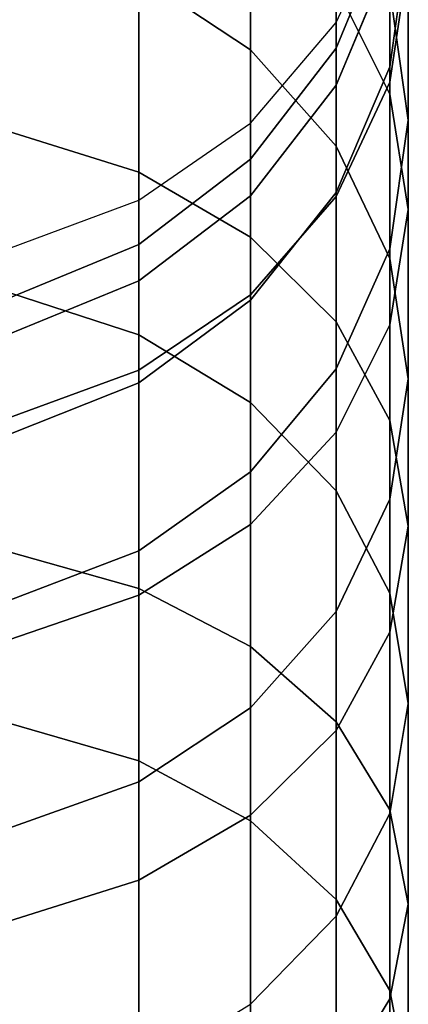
# Model space of a CAD drawing. Header units: inches. Extents: x 15 to 546804, y -66 to 267312.
# Tile 344 of 478: x 434211.45 to 434217.22, y 129503.94 to 129518.57. Entities that reach past the tile are written whole.
import ezdxf

# ---------------------------------------------------------------- set-up
doc = ezdxf.new("R2010")
doc.units = ezdxf.units.IN
doc.header["$MEASUREMENT"] = 0

msp = doc.modelspace()

# ---------------------------------------------------------------- linework, layer by layer
at = {"color": 7, "extrusion": (-1, 1.27576e-07, 4.74186e-12)}
for p, q in [((434214.876, 129518.122, 1609.095), (434214.876, 129522.298, 1600.713)), ((434213.219, 129521.487, 954.131), (434213.219, 129516.303, 946.187)), ((434216.947, 129521.296, 964.4), (434216.947, 129517.466, 956.392)), ((434216.148, 129516.69, 1608.26), (434216.148, 129520.768, 1600.073)), ((434214.876, 129520.435, 954.723), (434214.876, 129515.337, 946.912)), ((434216.148, 129518.527, 974.498), (434216.947, 129520.267, 973.933)), ((434216.148, 129518.147, 1573.063), (434216.947, 129520.07, 1573.19)), ((434216.947, 129520.07, 1573.327), (434216.148, 129518.147, 1573.327)), ((434216.947, 129520.07, 973.327), (434216.148, 129518.147, 973.327)), ((434216.947, 129520.07, 973.327), (434216.947, 129517.644, 965.86)), ((434216.947, 129517.868, 1589.834), (434217.219, 129519.869, 1590.375)), ((434217.219, 129517.075, 1598.528), (434217.219, 129519.869, 1590.375)), ((434216.148, 129517.596, 1581.399), (434216.947, 129519.51, 1581.653)), ((434216.947, 129517.868, 1589.834), (434216.947, 129519.51, 1581.653)), ((434216.947, 129517.644, 965.86), (434217.219, 129519.47, 965.13)), ((434217.219, 129519.47, 965.13), (434217.219, 129515.751, 957.356)), ((434213.219, 129513.885, 1617.635), (434213.219, 129519.221, 1609.736)), ((434214.876, 129518.122, 1609.095), (434213.219, 129519.221, 1609.736)), ((434216.947, 129517.466, 956.392), (434216.148, 129519.063, 955.494)), ((434216.148, 129519.063, 955.494), (434216.148, 129514.079, 947.857)), ((434216.947, 129515.022, 1607.286), (434216.947, 129518.987, 1599.328)), ((434217.219, 129517.075, 1598.528), (434216.947, 129518.987, 1599.328)), ((434214.876, 129517.034, 974.983), (434216.148, 129518.527, 974.498)), ((434216.148, 129518.527, 974.498), (434216.148, 129518.147, 973.327)), ((434214.876, 129516.496, 1572.954), (434216.148, 129518.147, 1573.063)), ((434216.148, 129518.147, 1573.327), (434214.876, 129516.496, 1573.327)), ((434216.148, 129518.147, 973.327), (434214.876, 129516.496, 973.327)), ((434214.876, 129512.88, 1616.855), (434214.876, 129518.122, 1609.095)), ((434216.148, 129516.69, 1608.26), (434214.876, 129518.122, 1609.095)), ((434216.148, 129517.596, 1581.399), (434216.148, 129518.147, 1573.327)), ((434216.148, 129518.147, 1573.327), (434216.148, 129518.147, 1573.063)), ((434216.148, 129518.147, 1573.063), (434216.148, 129518.147, 973.327)), ((434216.148, 129518.147, 973.327), (434216.148, 129515.942, 966.54)), ((434216.148, 129516.004, 1589.33), (434216.947, 129517.868, 1589.834)), ((434216.947, 129515.163, 1597.729), (434216.947, 129517.868, 1589.834)), ((434214.876, 129515.952, 1581.18), (434216.148, 129517.596, 1581.399)), ((434216.148, 129515.942, 966.54), (434216.947, 129517.644, 965.86)), ((434216.148, 129516.004, 1589.33), (434216.148, 129517.596, 1581.399)), ((434216.947, 129517.644, 965.86), (434216.947, 129514.037, 958.319)), ((434217.219, 129515.751, 957.356), (434216.947, 129517.466, 956.392)), ((434216.947, 129517.466, 956.392), (434216.947, 129512.614, 948.957)), ((434213.219, 129515.888, 975.355), (434214.876, 129517.034, 974.983)), ((434214.876, 129517.034, 974.983), (434214.876, 129516.496, 973.327)), ((434216.947, 129515.163, 1597.729), (434217.219, 129517.075, 1598.528)), ((434217.219, 129513.233, 1606.242), (434217.219, 129517.075, 1598.528)), ((434213.219, 129516.303, 946.187), (434211.29, 129516.91, 945.731)), ((434216.148, 129511.57, 1615.838), (434216.148, 129516.69, 1608.26)), ((434216.947, 129515.022, 1607.286), (434216.148, 129516.69, 1608.26)), ((434213.219, 129515.229, 1572.87), (434214.876, 129516.496, 1572.954)), ((434214.876, 129516.496, 1573.327), (434213.219, 129515.229, 1573.327)), ((434214.876, 129516.496, 973.327), (434213.219, 129515.229, 973.327)), ((434214.876, 129515.952, 1581.18), (434214.876, 129516.496, 1573.327)), ((434214.876, 129516.496, 1573.327), (434214.876, 129516.496, 1572.954)), ((434214.876, 129516.496, 1572.954), (434214.876, 129516.496, 973.327)), ((434214.876, 129516.496, 973.327), (434214.876, 129514.481, 967.124)), ((434214.876, 129515.337, 946.912), (434213.219, 129516.303, 946.187)), ((434213.219, 129516.303, 946.187), (434213.219, 129510.118, 938.994)), ((434214.876, 129514.403, 1588.898), (434216.148, 129516.004, 1589.33)), ((434216.148, 129513.382, 1596.983), (434216.148, 129516.004, 1589.33)), ((434211.29, 129515.168, 975.589), (434213.219, 129515.888, 975.355)), ((434213.219, 129514.691, 1581.013), (434214.876, 129515.952, 1581.18)), ((434213.219, 129515.888, 975.355), (434213.219, 129515.229, 973.327)), ((434214.876, 129514.403, 1588.898), (434214.876, 129515.952, 1581.18)), ((434214.876, 129514.481, 967.124), (434216.148, 129515.942, 966.54)), ((434216.148, 129515.942, 966.54), (434216.148, 129512.44, 959.218)), ((434216.947, 129514.037, 958.319), (434217.219, 129515.751, 957.356)), ((434217.219, 129515.751, 957.356), (434217.219, 129511.042, 950.138)), ((434211.29, 129514.433, 1572.817), (434213.219, 129515.229, 1572.87)), ((434213.219, 129515.229, 1573.327), (434211.29, 129514.433, 1573.327)), ((434213.219, 129515.229, 973.327), (434211.29, 129514.433, 973.327)), ((434213.219, 129514.691, 1581.013), (434213.219, 129515.229, 1572.87)), ((434213.219, 129515.229, 1573.327), (434213.219, 129515.229, 1572.87)), ((434213.219, 129515.229, 1572.87), (434213.219, 129515.229, 973.327)), ((434213.219, 129515.229, 973.327), (434213.219, 129513.36, 967.572)), ((434216.148, 129514.079, 947.857), (434214.876, 129515.337, 946.912)), ((434214.876, 129515.337, 946.912), (434214.876, 129509.256, 939.84)), ((434216.148, 129513.382, 1596.983), (434216.947, 129515.163, 1597.729)), ((434216.947, 129511.443, 1605.198), (434216.947, 129515.163, 1597.729)), ((434216.947, 129510.045, 1614.654), (434216.947, 129515.022, 1607.286)), ((434217.219, 129513.233, 1606.242), (434216.947, 129515.022, 1607.286)), ((434211.29, 129513.898, 1580.908), (434213.219, 129514.691, 1581.013)), ((434213.219, 129513.175, 1588.565), (434213.219, 129514.691, 1581.013)), ((434213.219, 129513.885, 1617.635), (434211.29, 129514.516, 1618.126)), ((434213.219, 129513.36, 967.572), (434214.876, 129514.481, 967.124)), ((434213.219, 129513.175, 1588.565), (434214.876, 129514.403, 1588.898)), ((434214.876, 129514.481, 967.124), (434214.876, 129511.068, 959.989)), ((434214.876, 129511.852, 1596.344), (434214.876, 129514.403, 1588.898)), ((434216.947, 129512.614, 948.957), (434216.148, 129514.079, 947.857)), ((434216.148, 129514.079, 947.857), (434216.148, 129508.133, 940.943)), ((434216.148, 129512.44, 959.218), (434216.947, 129514.037, 958.319)), ((434216.947, 129514.037, 958.319), (434216.947, 129509.469, 951.32)), ((434213.219, 129507.554, 1624.763), (434213.219, 129513.885, 1617.635)), ((434214.876, 129512.88, 1616.855), (434213.219, 129513.885, 1617.635)), ((434211.29, 129512.655, 967.853), (434213.219, 129513.36, 967.572)), ((434213.219, 129513.36, 967.572), (434213.219, 129510.016, 960.58)), ((434214.876, 129511.852, 1596.344), (434216.148, 129513.382, 1596.983)), ((434216.148, 129509.775, 1604.225), (434216.148, 129513.382, 1596.983)), ((434216.947, 129511.443, 1605.198), (434217.219, 129513.233, 1606.242)), ((434217.219, 129508.408, 1613.383), (434217.219, 129513.233, 1606.242)), ((434211.29, 129512.403, 1588.357), (434213.219, 129513.175, 1588.565)), ((434213.219, 129510.678, 1595.853), (434213.219, 129513.175, 1588.565)), ((434214.876, 129506.661, 1623.857), (434214.876, 129512.88, 1616.855)), ((434216.148, 129511.57, 1615.838), (434214.876, 129512.88, 1616.855)), ((434217.219, 129511.042, 950.138), (434216.947, 129512.614, 948.957)), ((434216.947, 129512.614, 948.957), (434216.947, 129506.826, 942.226)), ((434214.876, 129511.068, 959.989), (434216.148, 129512.44, 959.218)), ((434216.148, 129512.44, 959.218), (434216.148, 129508.004, 952.42)), ((434213.219, 129510.678, 1595.853), (434214.876, 129511.852, 1596.344)), ((434214.876, 129508.343, 1603.389), (434214.876, 129511.852, 1596.344)), ((434216.148, 129505.496, 1622.677), (434216.148, 129511.57, 1615.838)), ((434216.947, 129510.045, 1614.654), (434216.148, 129511.57, 1615.838)), ((434216.148, 129509.775, 1604.225), (434216.947, 129511.443, 1605.198)), ((434216.947, 129506.771, 1612.112), (434216.947, 129511.443, 1605.198)), ((434213.219, 129510.016, 960.58), (434214.876, 129511.068, 959.989)), ((434214.876, 129511.068, 959.989), (434214.876, 129506.746, 953.365)), ((434216.947, 129509.469, 951.32), (434217.219, 129511.042, 950.138)), ((434217.219, 129511.042, 950.138), (434217.219, 129505.423, 943.604)), ((434211.29, 129509.94, 1595.544), (434213.219, 129510.678, 1595.853)), ((434213.219, 129510.118, 938.994), (434211.29, 129510.659, 938.462)), ((434213.219, 129507.244, 1602.748), (434213.219, 129510.678, 1595.853)), ((434214.876, 129509.256, 939.84), (434213.219, 129510.118, 938.994)), ((434213.219, 129510.118, 938.994), (434213.219, 129503.04, 932.678)), ((434211.29, 129509.354, 960.952), (434213.219, 129510.016, 960.58)), ((434213.219, 129510.016, 960.58), (434213.219, 129505.78, 954.09)), ((434216.947, 129504.14, 1621.302), (434216.947, 129510.045, 1614.654)), ((434217.219, 129508.408, 1613.383), (434216.947, 129510.045, 1614.654)), ((434214.876, 129508.343, 1603.389), (434216.148, 129509.775, 1604.225)), ((434216.148, 129505.246, 1610.928), (434216.148, 129509.775, 1604.225)), ((434216.148, 129508.004, 952.42), (434216.947, 129509.469, 951.32)), ((434216.947, 129509.469, 951.32), (434216.947, 129504.019, 944.982)), ((434216.148, 129508.133, 940.943), (434214.876, 129509.256, 939.84)), ((434214.876, 129509.256, 939.84), (434214.876, 129502.297, 933.63)), ((434216.947, 129506.771, 1612.112), (434217.219, 129508.408, 1613.383)), ((434217.219, 129502.685, 1619.827), (434217.219, 129508.408, 1613.383)), ((434213.219, 129507.244, 1602.748), (434214.876, 129508.343, 1603.389)), ((434214.876, 129503.936, 1609.911), (434214.876, 129508.343, 1603.389)), ((434213.219, 129507.554, 1624.763), (434211.29, 129508.116, 1625.332)), ((434216.947, 129506.826, 942.226), (434216.148, 129508.133, 940.943)), ((434216.148, 129508.133, 940.943), (434216.148, 129501.329, 934.871)), ((434214.876, 129506.746, 953.365), (434216.148, 129508.004, 952.42)), ((434216.148, 129508.004, 952.42), (434216.148, 129502.712, 946.266)), ((434213.219, 129500.34, 1630.995), (434213.219, 129507.554, 1624.763)), ((434214.876, 129506.661, 1623.857), (434213.219, 129507.554, 1624.763)), ((434211.29, 129506.553, 1602.345), (434213.219, 129507.244, 1602.748)), ((434213.219, 129502.931, 1609.131), (434213.219, 129507.244, 1602.748)), ((434213.219, 129505.78, 954.09), (434214.876, 129506.746, 953.365)), ((434214.876, 129506.746, 953.365), (434214.876, 129501.589, 947.368)), ((434216.148, 129505.246, 1610.928), (434216.947, 129506.771, 1612.112)), ((434217.219, 129505.423, 943.604), (434216.947, 129506.826, 942.226)), ((434216.947, 129506.826, 942.226), (434216.947, 129500.202, 936.316)), ((434216.947, 129501.23, 1618.351), (434216.947, 129506.771, 1612.112)), ((434214.876, 129499.574, 1629.979), (434214.876, 129506.661, 1623.857)), ((434216.148, 129505.496, 1622.677), (434214.876, 129506.661, 1623.857)), ((434211.29, 129505.173, 954.546), (434213.219, 129505.78, 954.09)), ((434213.219, 129505.78, 954.09), (434213.219, 129500.727, 948.214)), ((434216.148, 129498.575, 1628.656), (434216.148, 129505.496, 1622.677)), ((434216.947, 129504.14, 1621.302), (434216.148, 129505.496, 1622.677)), ((434216.947, 129504.019, 944.982), (434217.219, 129505.423, 943.604)), ((434217.219, 129505.423, 943.604), (434217.219, 129498.992, 937.867)), ((434214.876, 129503.936, 1609.911), (434216.148, 129505.246, 1610.928)), ((434216.148, 129499.874, 1616.976), (434216.148, 129505.246, 1610.928)), ((434216.947, 129497.412, 1627.115), (434216.947, 129504.14, 1621.302)), ((434217.219, 129502.685, 1619.827), (434216.947, 129504.14, 1621.302)), ((434216.148, 129502.712, 946.266), (434216.947, 129504.019, 944.982)), ((434216.947, 129504.019, 944.982), (434216.947, 129497.782, 939.417))]:
    msp.add_line(p, q, dxfattribs=at)
at = {"color": 7}
for points, invisible_edges in [([(434214.876, 129522.298, 1600.713), (434214.876, 129518.122, 1609.095), (434213.219, 129523.472, 1601.203)], 2), ([(434213.219, 129519.221, 1609.736), (434213.219, 129523.472, 1601.203), (434214.876, 129518.122, 1609.095)], 2), ([(434216.148, 129519.063, 955.494), (434216.947, 129517.466, 956.392), (434216.148, 129522.998, 963.721)], 2), ([(434216.947, 129521.296, 964.4), (434216.148, 129522.998, 963.721), (434216.947, 129517.466, 956.392)], 2), ([(434216.148, 129520.768, 1600.073), (434216.148, 129516.69, 1608.26), (434214.876, 129522.298, 1600.713)], 2), ([(434214.876, 129518.122, 1609.095), (434214.876, 129522.298, 1600.713), (434216.148, 129516.69, 1608.26)], 2), ([(434211.29, 129522.149, 953.759), (434211.29, 129516.91, 945.731), (434213.219, 129521.487, 954.131)], 2), ([(434217.219, 129519.47, 965.13), (434216.947, 129517.644, 965.86), (434217.219, 129522.133, 973.327)], 2), ([(434216.947, 129520.07, 973.327), (434217.219, 129522.133, 973.327), (434216.947, 129517.644, 965.86)], 2), ([(434217.219, 129519.869, 1590.375), (434217.219, 129517.075, 1598.528), (434216.947, 129521.869, 1590.916)], 2), ([(434216.947, 129518.987, 1599.328), (434216.947, 129521.869, 1590.916), (434217.219, 129517.075, 1598.528)], 2), ([(434216.947, 129519.51, 1581.653), (434216.947, 129517.868, 1589.834), (434217.219, 129521.564, 1581.926)], 2), ([(434217.219, 129519.869, 1590.375), (434217.219, 129521.564, 1581.926), (434216.947, 129517.868, 1589.834)], 2), ([(434213.219, 129516.303, 946.187), (434213.219, 129521.487, 954.131), (434211.29, 129516.91, 945.731)], 2), ([(434213.219, 129521.487, 954.131), (434213.219, 129516.303, 946.187), (434214.876, 129520.435, 954.723)], 2), ([(434216.947, 129517.466, 956.392), (434217.219, 129515.751, 957.356), (434216.947, 129521.296, 964.4)], 2), ([(434217.219, 129519.47, 965.13), (434216.947, 129521.296, 964.4), (434217.219, 129515.751, 957.356)], 2), ([(434216.947, 129518.987, 1599.328), (434216.947, 129515.022, 1607.286), (434216.148, 129520.768, 1600.073)], 2), ([(434216.148, 129516.69, 1608.26), (434216.148, 129520.768, 1600.073), (434216.947, 129515.022, 1607.286)], 2), ([(434214.876, 129515.337, 946.912), (434214.876, 129520.435, 954.723), (434213.219, 129516.303, 946.187)], 2), ([(434214.876, 129515.337, 946.912), (434216.148, 129514.079, 947.857), (434214.876, 129520.435, 954.723)], 2), ([(434216.148, 129519.063, 955.494), (434214.876, 129520.435, 954.723), (434216.148, 129514.079, 947.857)], 2), ([(434216.947, 129520.07, 973.327), (434216.148, 129518.147, 973.327), (434216.947, 129520.267, 973.933)], 2), ([(434216.148, 129518.527, 974.498), (434216.947, 129520.267, 973.933), (434216.148, 129518.147, 973.327)], 2), ([(434216.148, 129518.147, 1573.327), (434216.947, 129520.07, 1573.327), (434201.492, 129520.07, 1573.327)], 14), ([(434202.291, 129518.147, 1573.327), (434216.148, 129518.147, 1573.327), (434201.492, 129520.07, 1573.327)], 3), ([(434216.947, 129517.644, 965.86), (434216.148, 129515.942, 966.54), (434216.947, 129520.07, 973.327)], 2), ([(434216.148, 129518.147, 973.327), (434216.947, 129520.07, 973.327), (434216.148, 129515.942, 966.54)], 2), ([(434216.148, 129518.147, 973.327), (434216.947, 129520.07, 973.327), (434216.148, 129518.147, 1573.063)], 2), ([(434216.947, 129520.07, 1573.19), (434216.148, 129518.147, 1573.063), (434216.947, 129520.07, 973.327)], 2), ([(434216.947, 129520.07, 1573.327), (434216.148, 129518.147, 1573.327), (434216.947, 129519.51, 1581.653)], 2), ([(434213.219, 129519.221, 1609.736), (434213.219, 129513.885, 1617.635), (434211.29, 129519.912, 1610.139)], 2), ([(434211.29, 129514.516, 1618.126), (434211.29, 129519.912, 1610.139), (434213.219, 129513.885, 1617.635)], 2), ([(434216.947, 129517.868, 1589.834), (434216.947, 129515.163, 1597.729), (434217.219, 129519.869, 1590.375)], 2), ([(434217.219, 129517.075, 1598.528), (434217.219, 129519.869, 1590.375), (434216.947, 129515.163, 1597.729)], 2), ([(434216.148, 129517.596, 1581.399), (434216.947, 129519.51, 1581.653), (434216.148, 129518.147, 1573.327)], 2), ([(434216.148, 129517.596, 1581.399), (434216.148, 129516.004, 1589.33), (434216.947, 129519.51, 1581.653)], 2), ([(434216.947, 129517.868, 1589.834), (434216.947, 129519.51, 1581.653), (434216.148, 129516.004, 1589.33)], 2), ([(434217.219, 129515.751, 957.356), (434216.947, 129514.037, 958.319), (434217.219, 129519.47, 965.13)], 2), ([(434216.947, 129517.644, 965.86), (434217.219, 129519.47, 965.13), (434216.947, 129514.037, 958.319)], 2), ([(434214.876, 129518.122, 1609.095), (434214.876, 129512.88, 1616.855), (434213.219, 129519.221, 1609.736)], 2), ([(434213.219, 129513.885, 1617.635), (434213.219, 129519.221, 1609.736), (434214.876, 129512.88, 1616.855)], 2), ([(434216.148, 129514.079, 947.857), (434216.947, 129512.614, 948.957), (434216.148, 129519.063, 955.494)], 2), ([(434216.947, 129517.466, 956.392), (434216.148, 129519.063, 955.494), (434216.947, 129512.614, 948.957)], 2), ([(434217.219, 129517.075, 1598.528), (434217.219, 129513.233, 1606.242), (434216.947, 129518.987, 1599.328)], 2), ([(434216.947, 129515.022, 1607.286), (434216.947, 129518.987, 1599.328), (434217.219, 129513.233, 1606.242)], 2), ([(434216.148, 129518.147, 973.327), (434214.876, 129516.496, 973.327), (434216.148, 129518.527, 974.498)], 2), ([(434214.876, 129517.034, 974.983), (434216.148, 129518.527, 974.498), (434214.876, 129516.496, 973.327)], 2), ([(434214.876, 129516.496, 1573.327), (434216.148, 129518.147, 1573.327), (434202.291, 129518.147, 1573.327)], 14), ([(434203.562, 129516.496, 1573.327), (434214.876, 129516.496, 1573.327), (434202.291, 129518.147, 1573.327)], 3), ([(434216.148, 129515.942, 966.54), (434214.876, 129514.481, 967.124), (434216.148, 129518.147, 973.327)], 2), ([(434214.876, 129516.496, 973.327), (434216.148, 129518.147, 973.327), (434214.876, 129514.481, 967.124)], 2), ([(434216.148, 129518.147, 1573.327), (434214.876, 129516.496, 1573.327), (434216.148, 129517.596, 1581.399)], 2), ([(434214.876, 129516.496, 973.327), (434216.148, 129518.147, 973.327), (434214.876, 129516.496, 1572.954)], 2), ([(434216.148, 129518.147, 1573.063), (434214.876, 129516.496, 1572.954), (434216.148, 129518.147, 973.327)], 2), ([(434214.876, 129516.496, 1572.954), (434214.876, 129516.496, 1573.327), (434216.148, 129518.147, 1573.063)], 2), ([(434216.148, 129518.147, 1573.327), (434216.148, 129518.147, 1573.063), (434214.876, 129516.496, 1573.327)], 2), ([(434216.148, 129516.69, 1608.26), (434216.148, 129511.57, 1615.838), (434214.876, 129518.122, 1609.095)], 2), ([(434214.876, 129512.88, 1616.855), (434214.876, 129518.122, 1609.095), (434216.148, 129511.57, 1615.838)], 2), ([(434216.148, 129516.004, 1589.33), (434216.148, 129513.382, 1596.983), (434216.947, 129517.868, 1589.834)], 2), ([(434216.947, 129515.163, 1597.729), (434216.947, 129517.868, 1589.834), (434216.148, 129513.382, 1596.983)], 2), ([(434214.876, 129515.952, 1581.18), (434216.148, 129517.596, 1581.399), (434214.876, 129516.496, 1573.327)], 2), ([(434214.876, 129515.952, 1581.18), (434214.876, 129514.403, 1588.898), (434216.148, 129517.596, 1581.399)], 2), ([(434216.148, 129516.004, 1589.33), (434216.148, 129517.596, 1581.399), (434214.876, 129514.403, 1588.898)], 2), ([(434216.947, 129514.037, 958.319), (434216.148, 129512.44, 959.218), (434216.947, 129517.644, 965.86)], 2), ([(434216.148, 129515.942, 966.54), (434216.947, 129517.644, 965.86), (434216.148, 129512.44, 959.218)], 2), ([(434216.947, 129512.614, 948.957), (434217.219, 129511.042, 950.138), (434216.947, 129517.466, 956.392)], 2), ([(434217.219, 129515.751, 957.356), (434216.947, 129517.466, 956.392), (434217.219, 129511.042, 950.138)], 2), ([(434214.876, 129517.034, 974.983), (434214.876, 129516.496, 973.327), (434213.219, 129515.888, 975.355)], 2), ([(434216.947, 129515.163, 1597.729), (434216.947, 129511.443, 1605.198), (434217.219, 129517.075, 1598.528)], 2), ([(434217.219, 129513.233, 1606.242), (434217.219, 129517.075, 1598.528), (434216.947, 129511.443, 1605.198)], 2), ([(434211.29, 129516.91, 945.731), (434211.29, 129510.659, 938.462), (434213.219, 129516.303, 946.187)], 2), ([(434216.947, 129515.022, 1607.286), (434216.947, 129510.045, 1614.654), (434216.148, 129516.69, 1608.26)], 2), ([(434216.148, 129511.57, 1615.838), (434216.148, 129516.69, 1608.26), (434216.947, 129510.045, 1614.654)], 2), ([(434213.219, 129515.229, 1573.327), (434214.876, 129516.496, 1573.327), (434203.562, 129516.496, 1573.327)], 14), ([(434205.219, 129515.229, 1573.327), (434213.219, 129515.229, 1573.327), (434203.562, 129516.496, 1573.327)], 3), ([(434213.219, 129515.229, 973.327), (434213.219, 129515.888, 975.355), (434214.876, 129516.496, 973.327)], 2), ([(434214.876, 129516.496, 973.327), (434214.876, 129514.481, 967.124), (434213.219, 129515.229, 973.327)], 2), ([(434214.876, 129516.496, 1572.954), (434214.876, 129516.496, 1573.327), (434213.219, 129515.229, 1572.87)], 2), ([(434213.219, 129515.229, 1573.327), (434213.219, 129515.229, 1572.87), (434214.876, 129516.496, 1573.327)], 2), ([(434214.876, 129516.496, 973.327), (434214.876, 129516.496, 1572.954), (434213.219, 129515.229, 973.327)], 2), ([(434213.219, 129515.229, 1572.87), (434213.219, 129515.229, 973.327), (434214.876, 129516.496, 1572.954)], 2), ([(434214.876, 129515.952, 1581.18), (434214.876, 129516.496, 1573.327), (434213.219, 129514.691, 1581.013)], 2), ([(434214.876, 129516.496, 1572.954), (434213.219, 129514.691, 1581.013), (434214.876, 129516.496, 1573.327)], 3), ([(434213.219, 129515.229, 1572.87), (434213.219, 129514.691, 1581.013), (434214.876, 129516.496, 1572.954)], 2), ([(434213.219, 129510.118, 938.994), (434213.219, 129516.303, 946.187), (434211.29, 129510.659, 938.462)], 2), ([(434213.219, 129516.303, 946.187), (434213.219, 129510.118, 938.994), (434214.876, 129515.337, 946.912)], 2), ([(434214.876, 129514.403, 1588.898), (434214.876, 129511.852, 1596.344), (434216.148, 129516.004, 1589.33)], 2), ([(434216.148, 129513.382, 1596.983), (434216.148, 129516.004, 1589.33), (434214.876, 129511.852, 1596.344)], 2), ([(434213.219, 129515.888, 975.355), (434213.219, 129515.229, 973.327), (434211.29, 129515.168, 975.589)], 2), ([(434214.876, 129514.403, 1588.898), (434214.876, 129515.952, 1581.18), (434213.219, 129513.175, 1588.565)], 2), ([(434213.219, 129514.691, 1581.013), (434213.219, 129513.175, 1588.565), (434214.876, 129515.952, 1581.18)], 2), ([(434216.148, 129512.44, 959.218), (434214.876, 129511.068, 959.989), (434216.148, 129515.942, 966.54)], 2), ([(434214.876, 129514.481, 967.124), (434216.148, 129515.942, 966.54), (434214.876, 129511.068, 959.989)], 2), ([(434217.219, 129511.042, 950.138), (434216.947, 129509.469, 951.32), (434217.219, 129515.751, 957.356)], 2), ([(434216.947, 129514.037, 958.319), (434217.219, 129515.751, 957.356), (434216.947, 129509.469, 951.32)], 2), ([(434211.29, 129514.433, 1573.327), (434213.219, 129515.229, 1573.327), (434205.219, 129515.229, 1573.327)], 14), ([(434211.29, 129514.433, 973.327), (434211.29, 129515.168, 975.589), (434213.219, 129515.229, 973.327)], 2), ([(434213.219, 129515.229, 973.327), (434213.219, 129513.36, 967.572), (434211.29, 129514.433, 973.327)], 2), ([(434213.219, 129515.229, 1572.87), (434213.219, 129515.229, 1573.327), (434211.29, 129514.433, 1572.817)], 2), ([(434211.29, 129514.433, 1573.327), (434211.29, 129514.433, 1572.817), (434213.219, 129515.229, 1573.327)], 2), ([(434213.219, 129515.229, 973.327), (434213.219, 129515.229, 1572.87), (434211.29, 129514.433, 973.327)], 2), ([(434211.29, 129514.433, 1572.817), (434211.29, 129514.433, 973.327), (434213.219, 129515.229, 1572.87)], 2), ([(434213.219, 129514.691, 1581.013), (434213.219, 129515.229, 1572.87), (434211.29, 129513.898, 1580.908)], 2), ([(434211.29, 129514.433, 1572.817), (434211.29, 129513.898, 1580.908), (434213.219, 129515.229, 1572.87)], 2), ([(434214.876, 129509.256, 939.84), (434214.876, 129515.337, 946.912), (434213.219, 129510.118, 938.994)], 2), ([(434213.219, 129513.36, 967.572), (434213.219, 129515.229, 973.327), (434214.876, 129514.481, 967.124)], 2), ([(434214.876, 129509.256, 939.84), (434216.148, 129508.133, 940.943), (434214.876, 129515.337, 946.912)], 2), ([(434216.148, 129514.079, 947.857), (434214.876, 129515.337, 946.912), (434216.148, 129508.133, 940.943)], 2), ([(434216.148, 129513.382, 1596.983), (434216.148, 129509.775, 1604.225), (434216.947, 129515.163, 1597.729)], 2), ([(434216.947, 129511.443, 1605.198), (434216.947, 129515.163, 1597.729), (434216.148, 129509.775, 1604.225)], 2), ([(434217.219, 129513.233, 1606.242), (434217.219, 129508.408, 1613.383), (434216.947, 129515.022, 1607.286)], 2), ([(434216.947, 129510.045, 1614.654), (434216.947, 129515.022, 1607.286), (434217.219, 129508.408, 1613.383)], 2), ([(434213.219, 129513.175, 1588.565), (434213.219, 129514.691, 1581.013), (434211.29, 129512.403, 1588.357)], 2), ([(434211.29, 129513.898, 1580.908), (434211.29, 129512.403, 1588.357), (434213.219, 129514.691, 1581.013)], 2), ([(434213.219, 129513.885, 1617.635), (434213.219, 129507.554, 1624.763), (434211.29, 129514.516, 1618.126)], 2), ([(434211.29, 129508.116, 1625.332), (434211.29, 129514.516, 1618.126), (434213.219, 129507.554, 1624.763)], 2), ([(434211.29, 129512.655, 967.853), (434211.29, 129514.433, 973.327), (434213.219, 129513.36, 967.572)], 2), ([(434214.876, 129514.481, 967.124), (434214.876, 129511.068, 959.989), (434213.219, 129513.36, 967.572)], 2), ([(434214.876, 129511.852, 1596.344), (434214.876, 129514.403, 1588.898), (434213.219, 129510.678, 1595.853)], 2), ([(434213.219, 129513.175, 1588.565), (434213.219, 129510.678, 1595.853), (434214.876, 129514.403, 1588.898)], 2), ([(434216.148, 129508.133, 940.943), (434216.947, 129506.826, 942.226), (434216.148, 129514.079, 947.857)], 2), ([(434216.947, 129512.614, 948.957), (434216.148, 129514.079, 947.857), (434216.947, 129506.826, 942.226)], 2), ([(434216.947, 129509.469, 951.32), (434216.148, 129508.004, 952.42), (434216.947, 129514.037, 958.319)], 2), ([(434216.148, 129512.44, 959.218), (434216.947, 129514.037, 958.319), (434216.148, 129508.004, 952.42)], 2), ([(434214.876, 129512.88, 1616.855), (434214.876, 129506.661, 1623.857), (434213.219, 129513.885, 1617.635)], 2), ([(434213.219, 129507.554, 1624.763), (434213.219, 129513.885, 1617.635), (434214.876, 129506.661, 1623.857)], 2), ([(434213.219, 129513.36, 967.572), (434213.219, 129510.016, 960.58), (434211.29, 129512.655, 967.853)], 2), ([(434213.219, 129510.016, 960.58), (434213.219, 129513.36, 967.572), (434214.876, 129511.068, 959.989)], 2), ([(434214.876, 129511.852, 1596.344), (434214.876, 129508.343, 1603.389), (434216.148, 129513.382, 1596.983)], 2), ([(434216.148, 129509.775, 1604.225), (434216.148, 129513.382, 1596.983), (434214.876, 129508.343, 1603.389)], 2), ([(434216.947, 129511.443, 1605.198), (434216.947, 129506.771, 1612.112), (434217.219, 129513.233, 1606.242)], 2), ([(434217.219, 129508.408, 1613.383), (434217.219, 129513.233, 1606.242), (434216.947, 129506.771, 1612.112)], 2), ([(434213.219, 129510.678, 1595.853), (434213.219, 129513.175, 1588.565), (434211.29, 129509.94, 1595.544)], 2), ([(434211.29, 129512.403, 1588.357), (434211.29, 129509.94, 1595.544), (434213.219, 129513.175, 1588.565)], 2), ([(434216.148, 129511.57, 1615.838), (434216.148, 129505.496, 1622.677), (434214.876, 129512.88, 1616.855)], 2), ([(434214.876, 129506.661, 1623.857), (434214.876, 129512.88, 1616.855), (434216.148, 129505.496, 1622.677)], 2), ([(434211.29, 129509.354, 960.952), (434211.29, 129512.655, 967.853), (434213.219, 129510.016, 960.58)], 2), ([(434216.947, 129506.826, 942.226), (434217.219, 129505.423, 943.604), (434216.947, 129512.614, 948.957)], 2), ([(434217.219, 129511.042, 950.138), (434216.947, 129512.614, 948.957), (434217.219, 129505.423, 943.604)], 2), ([(434216.148, 129508.004, 952.42), (434214.876, 129506.746, 953.365), (434216.148, 129512.44, 959.218)], 2), ([(434214.876, 129511.068, 959.989), (434216.148, 129512.44, 959.218), (434214.876, 129506.746, 953.365)], 2), ([(434214.876, 129508.343, 1603.389), (434214.876, 129511.852, 1596.344), (434213.219, 129507.244, 1602.748)], 2), ([(434213.219, 129510.678, 1595.853), (434213.219, 129507.244, 1602.748), (434214.876, 129511.852, 1596.344)], 2), ([(434216.947, 129510.045, 1614.654), (434216.947, 129504.14, 1621.302), (434216.148, 129511.57, 1615.838)], 2), ([(434216.148, 129505.496, 1622.677), (434216.148, 129511.57, 1615.838), (434216.947, 129504.14, 1621.302)], 2), ([(434216.148, 129509.775, 1604.225), (434216.148, 129505.246, 1610.928), (434216.947, 129511.443, 1605.198)], 2), ([(434216.947, 129506.771, 1612.112), (434216.947, 129511.443, 1605.198), (434216.148, 129505.246, 1610.928)], 2), ([(434214.876, 129511.068, 959.989), (434214.876, 129506.746, 953.365), (434213.219, 129510.016, 960.58)], 2), ([(434217.219, 129505.423, 943.604), (434216.947, 129504.019, 944.982), (434217.219, 129511.042, 950.138)], 2), ([(434216.947, 129509.469, 951.32), (434217.219, 129511.042, 950.138), (434216.947, 129504.019, 944.982)], 2), ([(434213.219, 129507.244, 1602.748), (434213.219, 129510.678, 1595.853), (434211.29, 129506.553, 1602.345)], 2), ([(434211.29, 129509.94, 1595.544), (434211.29, 129506.553, 1602.345), (434213.219, 129510.678, 1595.853)], 2), ([(434211.29, 129510.659, 938.462), (434211.29, 129503.506, 932.08), (434213.219, 129510.118, 938.994)], 2), ([(434213.219, 129503.04, 932.678), (434213.219, 129510.118, 938.994), (434211.29, 129503.506, 932.08)], 2), ([(434213.219, 129510.118, 938.994), (434213.219, 129503.04, 932.678), (434214.876, 129509.256, 939.84)], 2), ([(434213.219, 129510.016, 960.58), (434213.219, 129505.78, 954.09), (434211.29, 129509.354, 960.952)], 2), ([(434213.219, 129505.78, 954.09), (434213.219, 129510.016, 960.58), (434214.876, 129506.746, 953.365)], 2), ([(434217.219, 129508.408, 1613.383), (434217.219, 129502.685, 1619.827), (434216.947, 129510.045, 1614.654)], 2), ([(434216.947, 129504.14, 1621.302), (434216.947, 129510.045, 1614.654), (434217.219, 129502.685, 1619.827)], 2), ([(434214.876, 129508.343, 1603.389), (434214.876, 129503.936, 1609.911), (434216.148, 129509.775, 1604.225)], 2), ([(434216.148, 129505.246, 1610.928), (434216.148, 129509.775, 1604.225), (434214.876, 129503.936, 1609.911)], 2), ([(434216.947, 129504.019, 944.982), (434216.148, 129502.712, 946.266), (434216.947, 129509.469, 951.32)], 2), ([(434216.148, 129508.004, 952.42), (434216.947, 129509.469, 951.32), (434216.148, 129502.712, 946.266)], 2), ([(434211.29, 129505.173, 954.546), (434211.29, 129509.354, 960.952), (434213.219, 129505.78, 954.09)], 2), ([(434214.876, 129502.297, 933.63), (434214.876, 129509.256, 939.84), (434213.219, 129503.04, 932.678)], 2), ([(434214.876, 129502.297, 933.63), (434216.148, 129501.329, 934.871), (434214.876, 129509.256, 939.84)], 2), ([(434216.148, 129508.133, 940.943), (434214.876, 129509.256, 939.84), (434216.148, 129501.329, 934.871)], 2), ([(434216.947, 129506.771, 1612.112), (434216.947, 129501.23, 1618.351), (434217.219, 129508.408, 1613.383)], 2), ([(434217.219, 129502.685, 1619.827), (434217.219, 129508.408, 1613.383), (434216.947, 129501.23, 1618.351)], 2), ([(434214.876, 129503.936, 1609.911), (434214.876, 129508.343, 1603.389), (434213.219, 129502.931, 1609.131)], 2), ([(434213.219, 129507.244, 1602.748), (434213.219, 129502.931, 1609.131), (434214.876, 129508.343, 1603.389)], 2), ([(434211.29, 129508.116, 1625.332), (434213.219, 129507.554, 1624.763), (434211.29, 129500.822, 1631.634)], 2), ([(434216.148, 129501.329, 934.871), (434216.947, 129500.202, 936.316), (434216.148, 129508.133, 940.943)], 2), ([(434216.947, 129506.826, 942.226), (434216.148, 129508.133, 940.943), (434216.947, 129500.202, 936.316)], 2), ([(434216.148, 129502.712, 946.266), (434214.876, 129501.589, 947.368), (434216.148, 129508.004, 952.42)], 2), ([(434214.876, 129506.746, 953.365), (434216.148, 129508.004, 952.42), (434214.876, 129501.589, 947.368)], 2), ([(434213.219, 129500.34, 1630.995), (434211.29, 129500.822, 1631.634), (434213.219, 129507.554, 1624.763)], 2), ([(434214.876, 129506.661, 1623.857), (434214.876, 129499.574, 1629.979), (434213.219, 129507.554, 1624.763)], 2), ([(434213.219, 129500.34, 1630.995), (434213.219, 129507.554, 1624.763), (434214.876, 129499.574, 1629.979)], 2), ([(434213.219, 129502.931, 1609.131), (434213.219, 129507.244, 1602.748), (434211.29, 129502.299, 1608.64)], 2), ([(434211.29, 129506.553, 1602.345), (434211.29, 129502.299, 1608.64), (434213.219, 129507.244, 1602.748)], 2), ([(434214.876, 129506.746, 953.365), (434214.876, 129501.589, 947.368), (434213.219, 129505.78, 954.09)], 2), ([(434216.148, 129505.246, 1610.928), (434216.148, 129499.874, 1616.976), (434216.947, 129506.771, 1612.112)], 2), ([(434216.947, 129501.23, 1618.351), (434216.947, 129506.771, 1612.112), (434216.148, 129499.874, 1616.976)], 2), ([(434216.947, 129500.202, 936.316), (434217.219, 129498.992, 937.867), (434216.947, 129506.826, 942.226)], 2), ([(434217.219, 129505.423, 943.604), (434216.947, 129506.826, 942.226), (434217.219, 129498.992, 937.867)], 2), ([(434216.148, 129505.496, 1622.677), (434216.148, 129498.575, 1628.656), (434214.876, 129506.661, 1623.857)], 2), ([(434214.876, 129499.574, 1629.979), (434214.876, 129506.661, 1623.857), (434216.148, 129498.575, 1628.656)], 2), ([(434213.219, 129505.78, 954.09), (434213.219, 129500.727, 948.214), (434211.29, 129505.173, 954.546)], 2), ([(434213.219, 129500.727, 948.214), (434213.219, 129505.78, 954.09), (434214.876, 129501.589, 947.368)], 2), ([(434216.947, 129504.14, 1621.302), (434216.947, 129497.412, 1627.115), (434216.148, 129505.496, 1622.677)], 2), ([(434216.148, 129498.575, 1628.656), (434216.148, 129505.496, 1622.677), (434216.947, 129497.412, 1627.115)], 2), ([(434217.219, 129498.992, 937.867), (434216.947, 129497.782, 939.417), (434217.219, 129505.423, 943.604)], 2), ([(434216.947, 129504.019, 944.982), (434217.219, 129505.423, 943.604), (434216.947, 129497.782, 939.417)], 2), ([(434211.29, 129500.186, 948.746), (434211.29, 129505.173, 954.546), (434213.219, 129500.727, 948.214)], 2), ([(434214.876, 129503.936, 1609.911), (434214.876, 129498.709, 1615.796), (434216.148, 129505.246, 1610.928)], 2), ([(434216.148, 129499.874, 1616.976), (434216.148, 129505.246, 1610.928), (434214.876, 129498.709, 1615.796)], 2), ([(434217.219, 129502.685, 1619.827), (434217.219, 129496.164, 1625.461), (434216.947, 129504.14, 1621.302)], 2), ([(434216.947, 129497.412, 1627.115), (434216.947, 129504.14, 1621.302), (434217.219, 129496.164, 1625.461)], 2), ([(434216.947, 129497.782, 939.417), (434216.148, 129496.655, 940.862), (434216.947, 129504.019, 944.982)], 2), ([(434216.148, 129502.712, 946.266), (434216.947, 129504.019, 944.982), (434216.148, 129496.655, 940.862)], 2)]:
    msp.add_3dface(points, dxfattribs=dict(at, invisible_edges=invisible_edges))

doc.saveas('drawing.dxf')
